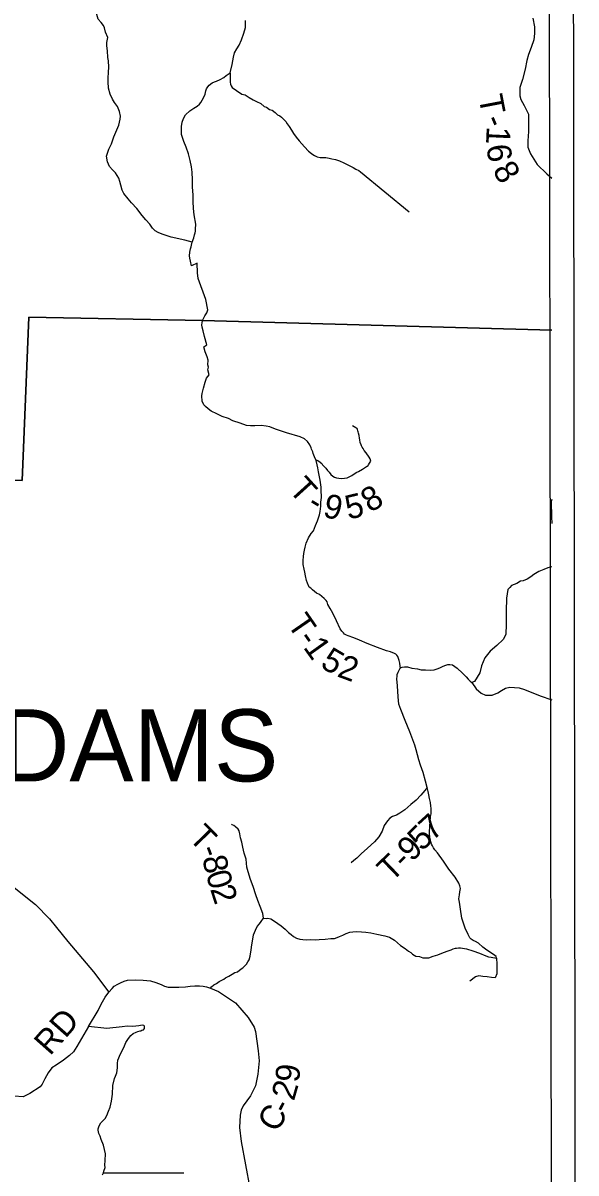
# Model space of a CAD drawing. Extents: x -15 to 405, y -40 to 87.
# Drawn here: x -7.194 to -5.813, y 35.514 to 38.387 of the extents above; entities that cross this region are included whole.
import ezdxf

# ---------------------------------------------------------------- set-up
doc = ezdxf.new("R2010")
doc.units = 0
for name, color, linetype in [('GM_P_State_Location', 7, 'Continuous'), ('GM_X_County_Road_Text', 7, 'Continuous'), ('GM_X_Major_Lake_Text', 7, 'Continuous'), ('GM_X_Minor_Lake', 7, 'Continuous'), ('GM_X_Minor_River', 7, 'Continuous'), ('GM_X_Rail_Line', 7, 'Continuous'), ('GM_X_State_Location', 7, 'Continuous'), ('GM_X_Township_Text', 7, 'Continuous')]:
    doc.layers.add(name, color=color, linetype=linetype)

msp = doc.modelspace()

# ---------------------------------------------------------------- linework, layer by layer
at = {"layer": 'GM_P_State_Location'}
for points in [[(-6.7467, 37.6376), (-6.746, 37.6435), (-6.7401, 37.6554), (-6.7351, 37.6628), (-6.7327, 37.6707), (-6.7376, 37.6961), (-6.7564, 37.7489), (-6.7584, 37.7628), (-6.7593, 37.7867), (-6.7731, 37.78), (-6.7756, 37.792), (-6.7773, 37.7996), (-6.7785, 37.8056), (-6.7774, 37.8145), (-6.7755, 37.8225), (-6.7743, 37.8277), (-6.7732, 37.8322), (-6.772, 37.8398), (-6.7673, 37.8499), (-6.7658, 37.8575), (-6.7638, 37.8631), (-6.763, 37.8671), (-6.7631, 37.8719), (-6.7628, 37.8844), (-6.767, 37.908), (-6.7684, 37.9232), (-6.7689, 37.9409), (-6.7691, 37.9577), (-6.7704, 37.9766), (-6.771, 37.995), (-6.772, 38.0143), (-6.7737, 38.0275), (-6.777, 38.0435), (-6.7804, 38.0599), (-6.7865, 38.0767), (-6.7927, 38.0907), (-6.796, 38.1007), (-6.798, 38.1083), (-6.7981, 38.1168), (-6.7986, 38.1284), (-6.7967, 38.1393), (-6.7936, 38.1485), (-6.7881, 38.1578), (-6.7777, 38.1679), (-6.7674, 38.174), (-6.759, 38.1793), (-6.7534, 38.1846), (-6.7499, 38.1886), (-6.7467, 38.1942), (-6.7416, 38.2031), (-6.7392, 38.2096), (-6.7373, 38.2176), (-6.7358, 38.2228), (-6.7326, 38.2277), (-6.729, 38.2317), (-6.7219, 38.2374), (-6.7159, 38.2399), (-6.7107, 38.2415), (-6.7019, 38.2456), (-6.6927, 38.2513), (-6.6864, 38.2558), (-6.682, 38.2594), (-6.6764, 38.2623), (-6.6718, 38.2836), (-6.6699, 38.2924), (-6.6687, 38.302), (-6.666, 38.3121), (-6.6605, 38.3222), (-6.6542, 38.3319), (-6.6487, 38.3448), (-6.6428, 38.3617), (-6.6385, 38.3757), (-6.6382, 38.3842), (-6.6383, 38.393)], [(-5.9209, 38.3993), (-5.9166, 38.3777), (-5.9166, 38.3604), (-5.9187, 38.3452), (-5.9252, 38.3258), (-5.9317, 38.3085), (-5.936, 38.2934), (-5.9403, 38.2717), (-5.9468, 38.2458), (-5.9533, 38.2263), (-5.9533, 38.2047), (-5.9511, 38.1961), (-5.9425, 38.1809), (-5.9317, 38.1593), (-5.9317, 38.1161), (-5.9338, 38.0923), (-5.9338, 38.0772), (-5.9273, 38.0599), (-5.9101, 38.0339), (-5.8863, 38.0101), (-5.8735, 37.9995)], [(-6.7261, 35.976), (-6.7236, 35.9792), (-6.7172, 35.9841), (-6.7112, 35.9869), (-6.7041, 35.9922), (-6.6929, 35.9979), (-6.6885, 36.0011), (-6.6801, 36.006), (-6.6714, 36.0105), (-6.665, 36.0146), (-6.6586, 36.0166), (-6.6495, 36.0243), (-6.6451, 36.0268), (-6.6411, 36.0308), (-6.6359, 36.036), (-6.6324, 36.0413), (-6.6296, 36.0465), (-6.6265, 36.0558), (-6.6246, 36.0718), (-6.6223, 36.0838), (-6.62, 36.0979), (-6.6181, 36.1091), (-6.6134, 36.1208), (-6.6091, 36.13), (-6.6032, 36.1365), (-6.5996, 36.1421), (-6.5933, 36.1502), (-6.5872, 36.1499), (-6.5824, 36.1503), (-6.5756, 36.1488), (-6.5663, 36.1428), (-6.5498, 36.1313), (-6.5393, 36.123), (-6.5308, 36.1151), (-6.5248, 36.1095), (-6.5183, 36.1044), (-6.5115, 36.1008), (-6.503, 36.0977), (-6.4954, 36.0973), (-6.4866, 36.0966), (-6.4758, 36.0975), (-6.4626, 36.0968), (-6.4545, 36.0973), (-6.4397, 36.0978), (-6.4253, 36.0995), (-6.4165, 36.1), (-6.4097, 36.1025), (-6.4041, 36.1045), (-6.3953, 36.1078), (-6.3874, 36.1123), (-6.3778, 36.1156), (-6.3706, 36.1168), (-6.3609, 36.1169), (-6.3485, 36.1162), (-6.3377, 36.1155), (-6.3257, 36.114), (-6.3104, 36.1105), (-6.2903, 36.1067), (-6.2787, 36.1032), (-6.2662, 36.0953), (-6.2517, 36.0826), (-6.2396, 36.0751), (-6.2315, 36.0683), (-6.2254, 36.0644), (-6.2214, 36.0608), (-6.2129, 36.0557), (-6.2037, 36.0545), (-6.1961, 36.0514), (-6.1889, 36.0511), (-6.1809, 36.0515), (-6.1697, 36.0556), (-6.1581, 36.0593), (-6.1445, 36.0651), (-6.1329, 36.0692), (-6.1249, 36.0716), (-6.1197, 36.0741), (-6.1145, 36.0753), (-6.1117, 36.0758), (-6.1069, 36.0766), (-6.1021, 36.0763), (-6.0969, 36.0755), (-6.0869, 36.074), (-6.0712, 36.0689), (-6.0547, 36.0634), (-6.0386, 36.0568), (-6.0322, 36.054), (-6.025, 36.0529), (-6.0121, 36.0502), (-6.013, 36.055), (-6.0158, 36.057), (-6.0271, 36.0645), (-6.0364, 36.0704), (-6.0456, 36.0779), (-6.0569, 36.0879), (-6.0646, 36.0922), (-6.0698, 36.0946), (-6.0751, 36.0981), (-6.0787, 36.1013), (-6.0828, 36.1101), (-6.0897, 36.1256), (-6.098, 36.1504), (-6.1018, 36.1732), (-6.1039, 36.1908), (-6.1056, 36.1988), (-6.1045, 36.2089), (-6.1034, 36.2165), (-6.1018, 36.2245), (-6.1035, 36.2317), (-6.1056, 36.2381), (-6.1153, 36.2528), (-6.1307, 36.2732), (-6.1445, 36.2931), (-6.1595, 36.3138), (-6.1656, 36.3209), (-6.1692, 36.3261), (-6.1717, 36.3309), (-6.1745, 36.3357), (-6.1758, 36.3413), (-6.1783, 36.3493), (-6.1792, 36.3653), (-6.1781, 36.3793), (-6.1763, 36.4046), (-6.1752, 36.4114), (-6.1748, 36.4174), (-6.1749, 36.425), (-6.1762, 36.4302), (-6.177, 36.4399), (-6.1795, 36.4498), (-6.1812, 36.4586), (-6.1825, 36.4671), (-6.185, 36.4771), (-6.1891, 36.493), (-6.1953, 36.5142), (-6.2019, 36.533), (-6.206, 36.5458), (-6.2093, 36.5586), (-6.2123, 36.5714), (-6.2156, 36.5826), (-6.2283, 36.6157), (-6.2401, 36.6441), (-6.2504, 36.6716), (-6.2557, 36.6848), (-6.2575, 36.7032), (-6.2593, 36.7309), (-6.2603, 36.7485), (-6.2596, 36.7553), (-6.26, 36.7597), (-6.2576, 36.765), (-6.2557, 36.7682), (-6.2549, 36.7702), (-6.2533, 36.7734), (-6.2517, 36.7758), (-6.2522, 36.7798), (-6.2534, 36.7874), (-6.2547, 36.7946), (-6.2572, 36.8018), (-6.2584, 36.8042), (-6.2604, 36.8074), (-6.2632, 36.8102), (-6.2669, 36.8122), (-6.2765, 36.8161), (-6.2862, 36.8188), (-6.3087, 36.827), (-6.3344, 36.8368), (-6.3537, 36.8455), (-6.3682, 36.851), (-6.3823, 36.8557), (-6.3867, 36.8572), (-6.3915, 36.86), (-6.3939, 36.8632), (-6.398, 36.8676), (-6.402, 36.8735), (-6.4114, 36.8935), (-6.4204, 36.9123), (-6.4273, 36.9246), (-6.4326, 36.9342), (-6.4347, 36.9406), (-6.4375, 36.9442), (-6.4424, 36.9489), (-6.4476, 36.9541), (-6.4541, 36.9589), (-6.4609, 36.9624), (-6.4666, 36.9664), (-6.471, 36.9711), (-6.4755, 36.9747), (-6.4795, 36.9779), (-6.484, 36.9871), (-6.4861, 36.9943), (-6.489, 37.0055), (-6.4906, 37.0147), (-6.4923, 37.0223), (-6.4948, 37.0339), (-6.4945, 37.0439), (-6.4934, 37.0539), (-6.4931, 37.0615), (-6.4911, 37.0696), (-6.4896, 37.0772), (-6.4869, 37.0872), (-6.481, 37.1005), (-6.4743, 37.1118), (-6.4687, 37.1179), (-6.4636, 37.1315), (-6.4589, 37.1432), (-6.4538, 37.1581), (-6.4519, 37.1669), (-6.45, 37.1797), (-6.4501, 37.1902), (-6.4486, 37.2014), (-6.4492, 37.2206), (-6.4492, 37.2274), (-6.4518, 37.2447), (-6.4535, 37.2531), (-6.4564, 37.2659), (-6.4577, 37.2759), (-6.4598, 37.2835), (-6.4623, 37.2943), (-6.4659, 37.3035), (-6.4696, 37.3111), (-6.4701, 37.3155), (-6.4741, 37.3222), (-6.4746, 37.3258), (-6.4782, 37.333), (-6.4839, 37.3418), (-6.4916, 37.3481), (-6.5024, 37.3533), (-6.5358, 37.363), (-6.5635, 37.372), (-6.5776, 37.3779), (-6.5868, 37.3798), (-6.5997, 37.3813), (-6.6149, 37.3804), (-6.6257, 37.3807), (-6.6361, 37.3818), (-6.6518, 37.3869), (-6.6699, 37.3931), (-6.6812, 37.3991), (-6.6968, 37.4037), (-6.7097, 37.4104), (-6.7246, 37.4175), (-6.7315, 37.4231), (-6.7387, 37.429), (-6.7424, 37.433), (-6.7465, 37.4426), (-6.7474, 37.4554), (-6.7466, 37.4614), (-6.7431, 37.4743), (-6.7389, 37.49), (-6.7362, 37.5), (-6.7292, 37.5077), (-6.7327, 37.5201), (-6.7308, 37.5269), (-6.7324, 37.5333), (-6.7321, 37.5446), (-6.7346, 37.5534), (-6.7395, 37.5654), (-6.7425, 37.5782), (-6.7351, 37.583), (-6.7406, 37.6038), (-6.7443, 37.6181), (-6.7468, 37.627), (-6.7472, 37.6327), (-6.7467, 37.6376)], [(-6.4623, 37.2943), (-6.4597, 37.2952), (-6.4556, 37.2924), (-6.448, 37.2869), (-6.4459, 37.2833), (-6.4379, 37.2749), (-6.4334, 37.2689), (-6.4294, 37.2645), (-6.4254, 37.2586), (-6.4201, 37.255), (-6.4161, 37.2526), (-6.4109, 37.2506), (-6.4053, 37.2499), (-6.3988, 37.2491), (-6.3912, 37.2496), (-6.3844, 37.2508), (-6.38, 37.2528), (-6.3733, 37.2569), (-6.3625, 37.2642), (-6.3565, 37.2666), (-6.3461, 37.2723), (-6.3417, 37.2755), (-6.3361, 37.2792), (-6.3325, 37.2816), (-6.331, 37.2832), (-6.3286, 37.2872), (-6.3274, 37.2896), (-6.3258, 37.2925), (-6.3274, 37.2981), (-6.3295, 37.3021), (-6.3376, 37.3132), (-6.342, 37.3192), (-6.3448, 37.3236), (-6.3473, 37.3272), (-6.3493, 37.3304), (-6.3501, 37.3332), (-6.3522, 37.3388), (-6.3534, 37.3456), (-6.3542, 37.3496), (-6.3547, 37.3564), (-6.3563, 37.3624), (-6.3571, 37.3652), (-6.3584, 37.368), (-6.3588, 37.3712), (-6.36, 37.374), (-6.3628, 37.3752), (-6.3713, 37.3803)], [(-5.8735, 37.1969), (-5.8756, 37.1918), (-5.8744, 37.1535), (-5.8735, 37.1369)], [(-5.8735, 37.028), (-5.8835, 37.026), (-5.8936, 37.0215), (-5.906, 37.017), (-5.9184, 37.0091), (-5.9263, 37.0035), (-5.9353, 36.9978), (-5.9455, 36.9933), (-5.9523, 36.9922), (-5.9609, 36.9868), (-5.9741, 36.9814), (-5.9789, 36.977), (-5.9836, 36.9719), (-5.987, 36.9503), (-5.988, 36.9177), (-5.9878, 36.8852), (-5.9888, 36.8595), (-5.9955, 36.8469), (-6.0107, 36.832), (-6.0273, 36.8179), (-6.0413, 36.8007), (-6.0492, 36.7811), (-6.0538, 36.7637), (-6.0672, 36.7421), (-6.0737, 36.7395)], [(-6.2517, 36.7758), (-6.2471, 36.7777), (-6.2419, 36.7781), (-6.2339, 36.7786), (-6.223, 36.7754), (-6.209, 36.7731), (-6.2002, 36.7712), (-6.1889, 36.7708), (-6.1773, 36.7705), (-6.1673, 36.7714), (-6.1601, 36.7734), (-6.1533, 36.7763), (-6.1469, 36.7791), (-6.1409, 36.782), (-6.1333, 36.784), (-6.1281, 36.7845), (-6.1221, 36.7837), (-6.11, 36.775), (-6.0967, 36.7626), (-6.0875, 36.7531), (-6.0822, 36.7475), (-6.0778, 36.7427), (-6.0737, 36.7395)], [(-6.0737, 36.7395), (-6.0628, 36.7235), (-6.0504, 36.7123), (-6.0394, 36.7081), (-6.0228, 36.7077), (-6.0087, 36.7133), (-5.9992, 36.7194), (-5.9898, 36.7255), (-5.9782, 36.7279), (-5.9553, 36.7259), (-5.9419, 36.7219), (-5.9027, 36.7062), (-5.8735, 36.6958)], [(-6.185, 36.4771), (-6.191, 36.4692), (-6.2005, 36.4579), (-6.2128, 36.445), (-6.2256, 36.4349), (-6.2407, 36.4212), (-6.2531, 36.4131), (-6.2615, 36.4082), (-6.2711, 36.4045), (-6.2783, 36.4001), (-6.2842, 36.394), (-6.2922, 36.3824), (-6.2973, 36.3679), (-6.306, 36.3534), (-6.3163, 36.3414), (-6.3343, 36.3256), (-6.3498, 36.3111), (-6.3542, 36.3075), (-6.3605, 36.3006), (-6.3681, 36.2945), (-6.3749, 36.2889)], [(-6.5933, 36.1502), (-6.595, 36.1626), (-6.6015, 36.1798), (-6.6073, 36.1946), (-6.613, 36.2085), (-6.6196, 36.2293), (-6.6258, 36.2469), (-6.6315, 36.2665), (-6.6348, 36.2777), (-6.6366, 36.2977), (-6.6416, 36.3129), (-6.6453, 36.3277), (-6.6474, 36.3405), (-6.6507, 36.3509), (-6.6528, 36.3613), (-6.6545, 36.3685), (-6.6569, 36.3733), (-6.6634, 36.3784), (-6.6678, 36.3824), (-6.6714, 36.384), (-6.6731, 36.3855)], [(-7.3973, 36.3503), (-7.3898, 36.3465), (-7.3608, 36.3258), (-7.3286, 36.3024), (-7.2996, 36.2813), (-7.2751, 36.2659), (-7.261, 36.2551), (-7.2449, 36.2452), (-7.2163, 36.2274), (-7.1631, 36.1845), (-7.1281, 36.149), (-7.1101, 36.127)], [(-6.0121, 36.0502), (-6.0108, 36.0354), (-6.0107, 36.0217), (-6.0114, 36.0113), (-6.0149, 36.0017), (-6.0245, 36.0024), (-6.035, 36.0039), (-6.0462, 36.005), (-6.0558, 36.0065), (-6.0646, 36.0036), (-6.0782, 35.9931)], [(-6.9929, 35.5145), (-6.7923, 35.5146)]]:
    msp.add_lwpolyline(points, dxfattribs=at)
at = {"layer": 'GM_X_Major_Lake_Text'}
for points in [[(-6.9824, 38.3505), (-6.9882, 38.364), (-6.9908, 38.3753), (-6.9932, 38.3812), (-6.9989, 38.388), (-7.0059, 38.3963), (-7.0096, 38.4079), (-7.0097, 38.4156), (-7.007, 38.4228), (-7.0041, 38.4506), (-6.9979, 38.4667), (-6.9945, 38.4788), (-6.9839, 38.4962), (-6.9716, 38.514), (-6.9602, 38.5318), (-6.9561, 38.5378)], [(-6.772, 37.8398), (-6.79, 37.8443), (-6.8238, 37.8523), (-6.8367, 37.8562), (-6.8467, 37.8593), (-6.8564, 37.864), (-6.8637, 37.8679), (-6.8706, 37.8746), (-6.8771, 37.8842), (-6.8877, 37.8949), (-6.8962, 37.906), (-6.9101, 37.9235), (-6.9227, 37.9378), (-6.9312, 37.9477), (-6.9422, 37.9612), (-6.9468, 37.9696), (-6.9501, 37.982), (-6.9526, 37.9908), (-6.9547, 37.9992), (-6.9633, 38.0123), (-6.9702, 38.0199), (-6.9784, 38.0286), (-6.9833, 38.0402), (-6.9851, 38.0542), (-6.9793, 38.0719), (-6.9727, 38.0849), (-6.9673, 38.1026), (-6.9599, 38.1199), (-6.9548, 38.1316), (-6.9533, 38.1393), (-6.951, 38.1469), (-6.9503, 38.1542), (-6.9528, 38.1662), (-6.9582, 38.1786), (-6.9655, 38.1881), (-6.9709, 38.1965), (-6.9766, 38.2092), (-6.9804, 38.2244), (-6.9814, 38.2397), (-6.9811, 38.2489), (-6.9801, 38.2638), (-6.9799, 38.277), (-6.9801, 38.2923), (-6.9818, 38.3011), (-6.9832, 38.3171), (-6.9846, 38.3296), (-6.9847, 38.3384), (-6.9824, 38.3505)], [(-6.6764, 38.2623), (-6.6768, 38.2521), (-6.6767, 38.2441), (-6.6771, 38.2389), (-6.6759, 38.2341), (-6.6746, 38.2301), (-6.6718, 38.2261), (-6.6609, 38.2181), (-6.6476, 38.2094), (-6.6392, 38.2074), (-6.6292, 38.2007), (-6.6195, 38.1951), (-6.6111, 38.1912), (-6.6002, 38.1856), (-6.5917, 38.1785), (-6.5861, 38.1765), (-6.5785, 38.1709), (-6.572, 38.169), (-6.5648, 38.1634), (-6.5588, 38.1578), (-6.5531, 38.1554), (-6.5487, 38.1515), (-6.5435, 38.1467), (-6.5378, 38.1411), (-6.5342, 38.1355), (-6.5293, 38.1283), (-6.5236, 38.1195), (-6.5188, 38.1111), (-6.5123, 38.1015), (-6.5046, 38.0928), (-6.4978, 38.0852), (-6.4909, 38.0776), (-6.4816, 38.0668), (-6.4776, 38.0641), (-6.4732, 38.0605), (-6.4663, 38.0557), (-6.4595, 38.053), (-6.4523, 38.0514), (-6.4458, 38.051), (-6.4382, 38.0511), (-6.4298, 38.0495), (-6.423, 38.048), (-6.4134, 38.0464), (-6.4037, 38.0429), (-6.3929, 38.0377), (-6.3848, 38.0338), (-6.3695, 38.0259), (-6.3627, 38.0219), (-6.3559, 38.0187), (-6.3514, 38.0151), (-6.23, 37.9152)], [(-7.1101, 36.127), (-7.082, 36.0924), (-7.0182, 36.0163), (-6.9795, 35.9655)]]:
    msp.add_lwpolyline(points, dxfattribs=at)
at = {"layer": 'GM_X_Rail_Line'}
for points in [[(-5.8735, 37.6193), (-6.746, 37.6435), (-7.1795, 37.6523), (-7.1958, 37.2443), (-7.727, 37.2683), (-7.6952, 37.7971), (-8.9152, 37.8499), (-9.0187, 37.8511), (-9.126, 37.86), (-10.3436, 37.8843), (-11.1424, 37.9093), (-11.1367, 38.1803), (-11.3964, 38.1863), (-11.3573, 39.6853), (-11.313, 41.3844), (-11.2938, 42.1225)], [(-8.3569, 34.9954), (-8.3259, 35.5473), (-8.318, 35.689), (-8.5667, 35.7013), (-8.5576, 35.9672), (-8.6486, 35.9742), (-8.6783, 35.975), (-8.8221, 35.9787), (-8.8142, 36.1714), (-8.8114, 36.2392), (-8.8241, 36.2393), (-9.0857, 36.2469), (-9.0834, 36.3056), (-9.0187, 37.8511), (-8.9152, 37.8499), (-7.6952, 37.7971), (-7.727, 37.2683), (-7.1958, 37.2443), (-7.1795, 37.6523), (-6.746, 37.6435), (-5.8735, 37.6193)]]:
    msp.add_lwpolyline(points, dxfattribs=at)
at = {"layer": 'GM_X_State_Location'}
msp.add_line((-5.8856, 42.1225), (-5.8735, 34.0644), dxfattribs=at)
msp.add_lwpolyline([(-14.9291, 34.0044), (-14.9414, 42.1825), (-5.8257, 42.1825), (-5.8134, 34.0044)], close=True, dxfattribs=at)
at = {"layer": 'GM_X_Township_Text'}
for points in [[(-6.9889, 35.9535), (-6.9795, 35.9655), (-6.9716, 35.9749), (-6.9665, 35.9805), (-6.957, 35.9855), (-6.9502, 35.9892), (-6.9414, 35.9933), (-6.9327, 35.9958), (-6.9142, 35.9968), (-6.8942, 35.9955), (-6.8757, 35.9937), (-6.8621, 35.9895), (-6.8492, 35.9845), (-6.8403, 35.9806), (-6.8313, 35.9784), (-6.8219, 35.978), (-6.805, 35.9778), (-6.7886, 35.9792), (-6.777, 35.9806), (-6.7652, 35.9813), (-6.7534, 35.9813), (-6.7444, 35.9804), (-6.7361, 35.9791), (-6.7261, 35.976)], [(-6.7261, 35.976), (-6.7061, 35.9672), (-6.6635, 35.9392), (-6.6316, 35.9025), (-6.6172, 35.8779), (-6.6139, 35.867), (-6.6065, 35.8195), (-6.6044, 35.7938), (-6.6075, 35.7609), (-6.6136, 35.7317), (-6.6258, 35.7068), (-6.6442, 35.682), (-6.6491, 35.6712), (-6.6519, 35.6585), (-6.6531, 35.6277), (-6.6493, 35.5923), (-6.6275, 35.476)], [(-7.0303, 35.8795), (-7.0062, 35.9199), (-6.9984, 35.936), (-6.989, 35.9534), (-6.9889, 35.9535)], [(-6.9952, 35.5092), (-6.9929, 35.5145), (-6.9925, 35.5181), (-6.989, 35.5273), (-6.9895, 35.5333), (-6.9885, 35.5454), (-6.9879, 35.5614), (-6.9934, 35.583), (-6.9984, 35.5974), (-7.0013, 35.6057), (-7.005, 35.6129), (-7.0067, 35.6205), (-7.0067, 35.6245), (-7.004, 35.6321), (-6.9997, 35.639), (-6.9886, 35.65), (-6.9843, 35.6573), (-6.9801, 35.6685), (-6.9766, 35.6786), (-6.9732, 35.6935), (-6.9702, 35.7111), (-6.9697, 35.7324), (-6.9655, 35.7497), (-6.9628, 35.7557), (-6.9601, 35.7638), (-6.9578, 35.7762), (-6.958, 35.7871), (-6.9573, 35.7959), (-6.9507, 35.8116), (-6.9425, 35.8277), (-6.937, 35.8402), (-6.9303, 35.8499), (-6.9244, 35.8572), (-6.9193, 35.8625), (-6.9117, 35.8658), (-6.9069, 35.8671), (-6.9018, 35.8692), (-6.8998, 35.8692), (-6.897, 35.8704), (-6.893, 35.8717), (-6.891, 35.8753), (-6.8907, 35.8785), (-6.8907, 35.8805), (-6.8923, 35.8825), (-6.8967, 35.8828), (-6.9051, 35.8819), (-6.9199, 35.8801), (-6.934, 35.8804), (-6.9468, 35.8794), (-6.9849, 35.8752), (-7.0303, 35.8795), (-7.0599, 35.8302), (-7.0677, 35.8165), (-7.078, 35.8071), (-7.0927, 35.7961), (-7.111, 35.7835), (-7.1217, 35.7765), (-7.1311, 35.7644), (-7.1398, 35.749), (-7.146, 35.7357), (-7.1511, 35.7288), (-7.1765, 35.7129), (-7.1939, 35.7042)], [(-7.1939, 35.7042), (-7.2158, 35.7061)]]:
    msp.add_lwpolyline(points, dxfattribs=at)

# ---------------------------------------------------------------- texts
at = {"layer": 'GM_X_County_Road_Text'}
msp.add_text('ADAMS', height=0.18, rotation=0, dxfattribs=at).set_placement((-7.4125, 36.4923))
at = {"layer": 'GM_X_Minor_Lake'}
for s, rotation, p in [('RD', 48.4888, (-7.1266, 35.805)), ('9', 83.6557, (-6.5054, 35.7384)), ('2', 73.9611, (-6.5177, 35.692)), ('-', 62.5857, (-6.5339, 35.658)), ('C', 59.5992, (-6.5605, 35.6125))]:
    msp.add_text(s, height=0.06, rotation=rotation, dxfattribs=at).set_placement(p)
at = {"layer": 'GM_X_Minor_River'}
for s, rotation, p in [('T', 280.7905, (-6.057, 38.2025)), ('-', 293.0279, (-6.0445, 38.1451)), ('1', 267.418, (-6.0361, 38.1293)), ('6', 277.9674, (-6.0372, 38.0804)), ('8', 301.2263, (-6.0233, 38.0189)), ('T', 312.2019, (-6.5329, 37.2195)), ('9', 347.3105, (-6.4476, 37.1538)), ('5', 13.4985, (-6.3819, 37.1459)), ('8', 31.5249, (-6.327, 37.1624)), ('-', 329.1557, (-6.4879, 37.1741)), ('T', 304.622, (-6.5361, 36.8854)), ('1', 305.5094, (-6.496, 36.8274)), ('-', 304.7331, (-6.5106, 36.8484)), ('5', 329.6285, (-6.4544, 36.7789)), ('2', 339.5424, (-6.4123, 36.7553)), ('7', 42.427, (-6.1721, 36.3417)), ('T', 314.2515, (-6.7827, 36.349)), ('5', 45.828, (-6.1972, 36.3158)), ('9', 46.2726, (-6.2226, 36.2892)), ('-', 291.0723, (-6.7548, 36.3222)), ('8', 282.0682, (-6.7467, 36.3016)), ('T', 43.8605, (-6.2742, 36.2386)), ('-', 45.5953, (-6.2404, 36.2711)), ('0', 285.7342, (-6.7379, 36.2614)), ('2', 287.8474, (-6.7272, 36.2235))]:
    msp.add_text(s, height=0.06, rotation=rotation, dxfattribs=at).set_placement(p)

doc.saveas('drawing.dxf')
